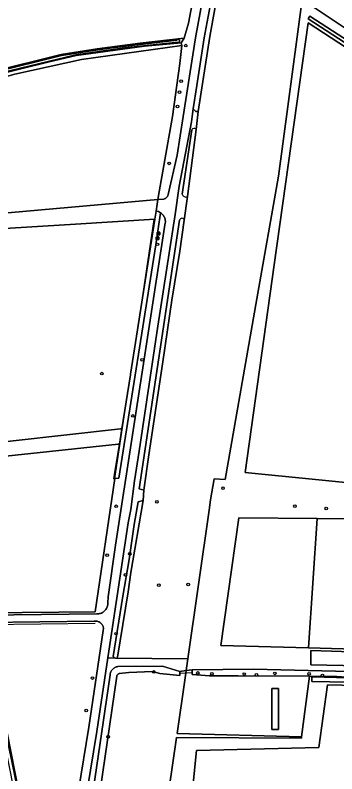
# Model space of a CAD drawing. Extents: x 162722 to 165104, y 384719 to 386284.
# Drawn here: x 164143.2 to 164262.4, y 385256.2 to 385537.6 of the extents above; entities that cross this region are included whole.
import ezdxf

# ---------------------------------------------------------------- set-up
doc = ezdxf.new("R2010")
doc.units = 0
for name, color, linetype in [('IMGEO_Afvalbak', 7, 'Continuous'), ('IMGEO_Bank', 7, 'Continuous'), ('IMGEO_Boom', 7, 'Continuous'), ('IMGEO_Duiker', 7, 'Continuous'), ('IMGEO_Gemengd_bos', 7, 'Continuous'), ('IMGEO_Grasland_agrarisch', 7, 'Continuous'), ('IMGEO_Grasland_overig', 7, 'Continuous'), ('IMGEO_Groenvoorziening', 7, 'Continuous'), ('IMGEO_Hek', 7, 'Continuous'), ('IMGEO_Loofbos', 7, 'Continuous'), ('IMGEO_Oever', 7, 'Continuous'), ('IMGEO_Pand', 7, 'Continuous'), ('IMGEO_Voetpad_halfverhard', 7, 'Continuous'), ('IMGEO_Waterloop', 7, 'Continuous')]:
    doc.layers.add(name, color=color, linetype=linetype)

msp = doc.modelspace()

# ---------------------------------------------------------------- linework, layer by layer
at = {"layer": 'IMGEO_Afvalbak'}
for p, q in [((164195.85, 385456.23), (164195.85, 385457.02)), ((164195.85, 385457.02), (164195.85, 385456.23)), ((164195.95, 385457.12), (164196.74, 385457.12)), ((164196.74, 385457.12), (164195.95, 385457.12)), ((164196.74, 385456.13), (164195.95, 385456.13)), ((164195.95, 385456.13), (164196.74, 385456.13)), ((164196.84, 385457.02), (164196.84, 385456.23)), ((164196.84, 385456.23), (164196.84, 385457.02))]:
    msp.add_line(p, q, dxfattribs=at)
msp.add_lwpolyline([(164195.99, 385456.84), (164196.7, 385456.84), (164196.55, 385456.37), (164196.14, 385456.37), (164195.99, 385456.84)], dxfattribs=at)
for centre, start, end in [((164195.95, 385457.02), 90, 180), ((164195.95, 385457.02), 90, 180), ((164195.95, 385456.23), 180, 270), ((164195.95, 385456.23), 180, 270), ((164196.74, 385457.02), 0, 90), ((164196.74, 385457.02), 360, 90), ((164196.74, 385456.23), 270, 0), ((164196.74, 385456.23), 270, 0)]:
    msp.add_arc(centre, 0.1, start, end, dxfattribs=at)
at = {"layer": 'IMGEO_Bank'}
for p, q in [((164195.44, 385454.42), (164195.44, 385455.26)), ((164195.44, 385455.26), (164195.44, 385454.42)), ((164195.52, 385455.35), (164196.36, 385455.35)), ((164196.36, 385455.35), (164195.52, 385455.35)), ((164195.75, 385454.85), (164195.75, 385454.96)), ((164196.14, 385454.74), (164195.75, 385454.74)), ((164195.79, 385454.96), (164195.79, 385454.85)), ((164196.08, 385454.96), (164195.8, 385454.96)), ((164195.8, 385454.85), (164196.08, 385454.85)), ((164196.09, 385454.85), (164196.09, 385454.96)), ((164196.13, 385454.96), (164196.13, 385454.85)), ((164196.44, 385455.27), (164196.44, 385454.43)), ((164196.44, 385454.43), (164196.44, 385455.27)), ((164196.37, 385454.35), (164195.53, 385454.35)), ((164195.53, 385454.35), (164196.37, 385454.35))]:
    msp.add_line(p, q, dxfattribs=at)
for points in [[(164195.69, 385454.74), (164195.55, 385454.74), (164195.66, 385454.85), (164195.74, 385454.85)], [(164195.74, 385454.96), (164195.66, 385454.96), (164195.66, 385455.13), (164196.22, 385455.13), (164196.22, 385454.96), (164196.14, 385454.96)], [(164195.74, 385454.74), (164195.74, 385454.53), (164195.7, 385454.53), (164195.7, 385454.74)], [(164196.14, 385454.85), (164196.22, 385454.85), (164196.33, 385454.74), (164196.2, 385454.74)], [(164196.19, 385454.74), (164196.19, 385454.53), (164196.15, 385454.53), (164196.15, 385454.74)]]:
    msp.add_lwpolyline(points, dxfattribs=at)
for centre, radius, start, end in [((164195.52, 385455.27), 0.0779, 92.4484, 184.2845), ((164195.52, 385455.27), 0.0779, 92.4484, 184.2845), ((164195.69, 385454.74), 0.00671, 2.8957, 87.1043), ((164195.74, 385454.96), 0.00671, 2.8957, 87.1043), ((164195.74, 385454.85), 0.00671, 272.8957, 357.1043), ((164195.75, 385454.74), 0.00671, 92.8957, 177.1043), ((164195.8, 385454.96), 0.00671, 92.8957, 177.1043), ((164195.8, 385454.85), 0.00671, 182.8957, 267.1043), ((164196.08, 385454.96), 0.00671, 2.8957, 87.1043), ((164196.08, 385454.85), 0.00671, 272.8957, 357.1043), ((164196.14, 385454.96), 0.00671, 92.8957, 177.1043), ((164196.14, 385454.85), 0.00671, 182.8957, 267.1043), ((164196.14, 385454.74), 0.00671, 2.8957, 87.1043), ((164196.2, 385454.74), 0.00671, 92.8957, 177.1043), ((164196.36, 385455.27), 0.0779, 2.4484, 94.2845), ((164196.36, 385455.27), 0.0779, 2.4484, 94.2845), ((164195.52, 385454.42), 0.0779, 182.4484, 274.2845), ((164195.52, 385454.42), 0.0779, 182.4484, 274.2845), ((164196.36, 385454.42), 0.0779, 272.4484, 4.2845), ((164196.36, 385454.42), 0.0779, 272.4484, 4.2845)]:
    msp.add_arc(centre, radius, start, end, dxfattribs=at)
at = {"layer": 'IMGEO_Boom'}
for centre in [(164206.41, 385526.25), (164204.75, 385513.08), (164204.09, 385509.02), (164203.33, 385503.68), (164200.3, 385482.6), (164195.94, 385452.58), (164190.27, 385409.73), (164175.32, 385404.63), (164186.76, 385388.93), (164220.22, 385362.14), (164195.75, 385357.13), (164180.62, 385355.44), (164246.89, 385355.48), (164258.49, 385354.66), (164177.27, 385337.29), (164185.65, 385337.82), (164184.05, 385330.06), (164196.44, 385326.18), (164207.28, 385326.46), (164180.59, 385308.21), (164194.63, 385294.01), (164210.88, 385293.64), (164171.88, 385291.76), (164216.13, 385293.32), (164228.1, 385293.24), (164232.59, 385292.93), (164239.48, 385293.49), (164252.1, 385293.35), (164257.04, 385292.76), (164169.56, 385279.73), (164177.69, 385269.99)]:
    msp.add_circle(centre, 0.489, dxfattribs=at)
at = {"layer": 'IMGEO_Duiker'}
msp.add_lwpolyline([(164208.98, 385293.72), (164208.79, 385293.71), (164204.23, 385293.48), (164204.05, 385293.47)], dxfattribs=at)
at = {"layer": 'IMGEO_Gemengd_bos'}
for points in [[(164206.52, 385294.5), (164206.4, 385293.59), (164206.16, 385291.89), (164203.18, 385271.17), (164249.34, 385270.02), (164252.33, 385292.4), (164225.83, 385292.62), (164215.24, 385292.52), (164208.79, 385293.04), (164208.79, 385293.71), (164208.79, 385294.77)], [(164238.3, 385272.68), (164238.28, 385287.83), (164240.78, 385287.84), (164240.8, 385272.68)]]:
    msp.add_lwpolyline(points, close=True, dxfattribs=at)
at = {"layer": 'IMGEO_Grasland_agrarisch'}
for points in [[(164274.51, 385519.93), (164251.8, 385534.71), (164239.16, 385444.99), (164228.39, 385368.02), (164281.84, 385362.6)], [(164346.15, 385291.54), (164341.48, 385289.48), (164341.47, 385287.14), (164301.34, 385288.31), (164258.91, 385289.28), (164255.72, 385265.96), (164210.46, 385264.87), (164201.37, 385175.67), (164269.93, 385204.62), (164276.04, 385209.41), (164332.81, 385234.21), (164335.24, 385279.06), (164343.58, 385278.11), (164341.32, 385235.52), (164343.9, 385222.64), (164340.77, 385221.28), (164342.8, 385216.92), (164345.8, 385218.28), (164383.55, 385142.31), (164418.12, 385192.21), (164418.32, 385203.98), (164404.05, 385225.9)]]:
    msp.add_lwpolyline(points, dxfattribs=at)
for points in [[(164103.94, 385461.21), (164141.8, 385464.38), (164196.09, 385469.24), (164196.22, 385469.98), (164201.56, 385500), (164204.24, 385519.58), (164204.97, 385526.27), (164167.78, 385521.09), (164143.07, 385515.64), (164137.12, 385514.02), (164126.62, 385510.76), (164113.51, 385505.5), (164102.74, 385500.17), (164097.15, 385496.85), (164098.76, 385488.51)], [(164104.89, 385456.32), (164120.23, 385377.32), (164120.68, 385374.99), (164122.94, 385375.24), (164122.52, 385377.55), (164182.26, 385384.2), (164182.75, 385384.22), (164185.9, 385404.23), (164185.95, 385404.49), (164188.12, 385418.52), (164194.95, 385461.85), (164165.56, 385460.05)], [(164180.17, 385365.7), (164179.82, 385365.66), (164180.07, 385367.24), (164181.84, 385378.47), (164181.36, 385378.47), (164123.46, 385372.36), (164122.94, 385375.24), (164120.68, 385374.99), (164132.16, 385315.89), (164172.82, 385316.27)], [(164337.24, 385352.85), (164333.32, 385352.92), (164332.9, 385351.75), (164332.84, 385351.17), (164287.51, 385351.3), (164283.01, 385350.65), (164268.26, 385350.75), (164255.05, 385350.87), (164251.92, 385302.92), (164294.62, 385301.76), (164297.28, 385327.41), (164336.71, 385330.62)]]:
    msp.add_lwpolyline(points, close=True, dxfattribs=at)
at = {"layer": 'IMGEO_Grasland_overig'}
for points in [[(164275.09, 385522.52), (164252.35, 385537.17), (164251.73, 385536.23), (164274.24, 385521.65)], [(164103.94, 385461.21), (164098.76, 385488.51), (164097.15, 385496.85), (164102.74, 385500.17), (164113.51, 385505.5), (164126.62, 385510.76), (164137.12, 385514.02), (164143.07, 385515.64), (164167.78, 385521.09), (164204.97, 385526.27), (164204.72, 385527.35), (164191.11, 385526.08), (164165.81, 385522.55), (164155.78, 385520.26), (164134.64, 385515.03), (164125.63, 385512.13), (164115.9, 385508.57), (164107.88, 385504.56), (164099.88, 385500), (164095.45, 385497.47), (164102.25, 385463.54), (164102.81, 385461.1)], [(164255.05, 385350.87), (164226.03, 385351.15), (164219.41, 385303.8), (164251.92, 385302.92)], [(164252.76, 385302.03), (164252.75, 385296.63), (164294.6, 385295.75), (164294.58, 385300.58)], [(164340.46, 385288.89), (164340.45, 385289.84), (164253.08, 385292.19), (164253.08, 385290.42)], [(164340.46, 385288.89), (164253.08, 385290.42), (164253.08, 385292.19), (164340.45, 385289.84)]]:
    msp.add_lwpolyline(points, close=True, dxfattribs=at)
for points in [[(164210.29, 385495.21), (164210.99, 385501.88), (164210.2, 385501.88), (164209.22, 385502.77), (164208.83, 385500), (164208.54, 385497.96), (164203.92, 385474.13), (164202.52, 385463.62), (164196.12, 385422.29), (164189.19, 385375.93), (164187.4, 385364.89), (164186.01, 385354.26), (164185.04, 385349.31), (164177.58, 385299.19), (164180.23, 385299.08)], [(164205.14, 385471.24), (164208.62, 385495.09)], [(164205.88, 385461.49), (164207.09, 385470.28)], [(164132.32, 385315.11), (164173.44, 385315.52), (164173.8, 385315.53), (164174.16, 385315.57), (164174.51, 385315.64), (164174.85, 385315.74), (164175.19, 385315.87), (164175.51, 385316.03), (164175.81, 385316.22), (164176.1, 385316.44), (164176.37, 385316.68), (164176.61, 385316.94), (164176.83, 385317.23), (164177.02, 385317.53), (164177.19, 385317.85), (164177.32, 385318.18), (164177.43, 385318.52), (164177.51, 385318.87), (164177.55, 385319.23), (164177.56, 385319.59), (164177.56, 385319.66), (164177.64, 385321.92), (164180.38, 385340.97), (164198.84, 385460.49), (164198.86, 385460.85), (164198.86, 385461.21), (164198.82, 385461.58), (164198.74, 385461.93), (164198.64, 385462.28), (164198.51, 385462.62), (164198.35, 385462.95), (164198.15, 385463.26), (164197.93, 385463.55), (164197.69, 385463.82), (164197.48, 385464.01), (164197.06, 385464.31), (164195.34, 385452.34), (164181.66, 385365.83), (164180.17, 385365.7), (164172.82, 385316.27), (164132.16, 385315.89)], [(164179.57, 385299.78), (164183.11, 385322.07), (164185.43, 385335.69), (164187.28, 385348.65), (164188.81, 385357.15), (164190.61, 385357.56), (164190.9, 385361.39), (164189.2, 385361.97), (164204.12, 385461.5)], [(164269.25, 385291.86), (164262.37, 385292.31), (164252.33, 385292.4), (164249.34, 385270.02), (164249.26, 385269.41), (164202.97, 385269.71), (164200.14, 385250), (164188.82, 385171.2), (164188.95, 385170.65), (164194.67, 385172.91), (164196.87, 385172.46), (164198.7, 385173.23), (164199.09, 385174.39), (164202.18, 385175.84), (164252.5, 385196.76), (164253.23, 385195.21), (164233.88, 385187.02), (164237.83, 385149.49), (164240.96, 385126.27), (164244.01, 385128.16), (164237.51, 385184.33), (164334.56, 385224.22)], [(164269.93, 385204.62), (164201.37, 385175.67), (164210.46, 385264.87), (164255.72, 385265.96), (164258.91, 385289.28), (164301.34, 385288.31)]]:
    msp.add_lwpolyline(points, dxfattribs=at)
for centre, radius, start, end in [((164209.5, 385494.48), 1.08, 42.75, 145.0958), ((164206.45, 385471.44), 1.32, 188.7483, 299.0899), ((164205, 385461.37), 0.888, 8.0536, 171.7509), ((164180.38, 385299.88), 0.82, 187.274, 259.1935)]:
    msp.add_arc(centre, radius, start, end, dxfattribs=at)
at = {"layer": 'IMGEO_Groenvoorziening'}
for points in [[(164180.23, 385299.08), (164177.58, 385299.19), (164173.52, 385271.93), (164169.88, 385250)], [(164172.11, 385250), (164178.35, 385292.96), (164178.38, 385293.15), (164178.44, 385293.45), (164178.53, 385293.75), (164178.65, 385294.04), (164178.79, 385294.32), (164178.96, 385294.58), (164179.15, 385294.83), (164179.36, 385295.06), (164179.59, 385295.27), (164179.84, 385295.46), (164180.11, 385295.62), (164180.39, 385295.76), (164180.68, 385295.88), (164180.98, 385295.97), (164181.28, 385296.03), (164197.75, 385296.13), (164204.28, 385294.24), (164206.52, 385294.5), (164207.13, 385298.84), (164180.52, 385299.07)]]:
    msp.add_lwpolyline(points, dxfattribs=at)
msp.add_arc((164180.38, 385299.9), 0.843, 259.5358, 279.6874, dxfattribs=at)
at = {"layer": 'IMGEO_Hek'}
for points in [[(164194.61, 385461.84), (164188.12, 385418.52)], [(164180.17, 385365.7), (164185.9, 385404.23)], [(164132.41, 385311.6), (164172.84, 385312.15)]]:
    msp.add_lwpolyline(points, dxfattribs=at)
at = {"layer": 'IMGEO_Loofbos'}
for points in [[(164249.52, 385543.44), (164223.72, 385560.06), (164221.56, 385560.9), (164220.64, 385559.23), (164215.31, 385529.59), (164210.99, 385501.88), (164210.29, 385495.21), (164207.09, 385470.28), (164205.88, 385461.49), (164204.24, 385450.02), (164201.3, 385431.89), (164197.95, 385408.95), (164192.7, 385374.58), (164190.9, 385361.39), (164190.61, 385357.56), (164186.06, 385330.9), (164185.07, 385323.7), (164181.14, 385299.55)], [(164209.67, 385546.47), (164207.49, 385534.56), (164205.81, 385529.03), (164204.72, 385527.35), (164204.97, 385526.27), (164204.24, 385519.58), (164201.56, 385500), (164196.22, 385469.98), (164196.09, 385469.24), (164198.31, 385469.38), (164198.5, 385469.44), (164198.69, 385469.52), (164198.86, 385469.61), (164199.04, 385469.72), (164199.19, 385469.84), (164199.34, 385469.98), (164199.48, 385470.13), (164199.6, 385470.29), (164199.7, 385470.46), (164199.79, 385470.64), (164199.87, 385470.83), (164199.92, 385471.02), (164199.93, 385471.05), (164203.18, 385485.7), (164205.42, 385500), (164210, 385529.18), (164213.7, 385549.36)], [(164086.9, 385538.03), (164087.49, 385535.64), (164094.27, 385502.2), (164094.69, 385499.83), (164116.13, 385510.43), (164123.77, 385513.35), (164134.29, 385516.58), (164160.22, 385522.95), (164173.55, 385525.09), (164189.51, 385527.15), (164205.81, 385529.03), (164207.49, 385534.56), (164209.67, 385546.47)], [(164180.52, 385299.07), (164207.13, 385298.84), (164215.05, 385354.01), (164215.6, 385357.8), (164216.9, 385365.66), (164221.07, 385365.32), (164232.76, 385432.35), (164240.82, 385477.91), (164249.52, 385543.44)], [(164314.26, 385500), (164307, 385504.9), (164284.08, 385520.35), (164283.62, 385520.66), (164278.75, 385523.91), (164278.45, 385524.11), (164249.52, 385543.44), (164240.82, 385477.91), (164232.76, 385432.35), (164221.07, 385365.32), (164216.9, 385365.66), (164215.6, 385357.8), (164215.05, 385354.01), (164207.13, 385298.84), (164206.52, 385294.5), (164208.79, 385294.77), (164231.46, 385295.02), (164297.28, 385293.39), (164337.86, 385292.59), (164338.37, 385303.97), (164338.52, 385313.29), (164338.21, 385345.1)], [(164281.84, 385362.6), (164228.39, 385368.02), (164239.16, 385444.99), (164251.8, 385534.71), (164274.51, 385519.93)], [(164294.62, 385301.76), (164251.92, 385302.92), (164219.41, 385303.8), (164226.03, 385351.15), (164255.05, 385350.87), (164268.26, 385350.75)], [(164166.68, 385250), (164170.47, 385273.52), (164175.82, 385309.33), (164175.87, 385309.58), (164175.9, 385309.83), (164175.9, 385310.09), (164175.88, 385310.34), (164175.84, 385310.6), (164175.77, 385310.84), (164175.68, 385311.09), (164175.58, 385311.32), (164175.45, 385311.54), (164175.3, 385311.75), (164175.13, 385311.94), (164174.95, 385312.12), (164174.75, 385312.29), (164174.54, 385312.43), (164174.32, 385312.55), (164174.08, 385312.66), (164173.84, 385312.74), (164173.59, 385312.8), (164173.34, 385312.84), (164173.08, 385312.85), (164172.83, 385312.85), (164172.57, 385312.82), (164172.45, 385312.79), (164132.05, 385312.31), (164144.49, 385250)], [(164200.14, 385250), (164202.97, 385269.71), (164249.26, 385269.41), (164249.34, 385270.02), (164203.18, 385271.17), (164206.16, 385291.89), (164206.4, 385293.59), (164206.52, 385294.5), (164204.28, 385294.24), (164204.23, 385293.48), (164204.19, 385292.75), (164196.8, 385293.41), (164194.1, 385294.14), (164185.31, 385293.8), (164181.89, 385293.44), (164181.76, 385293.4), (164181.63, 385293.35), (164181.51, 385293.29), (164181.39, 385293.21), (164181.28, 385293.13), (164181.18, 385293.04), (164181.08, 385292.93), (164181, 385292.83), (164180.93, 385292.71), (164180.86, 385292.59), (164180.83, 385292.51), (164174.67, 385250)]]:
    msp.add_lwpolyline(points, dxfattribs=at)
for points in [[(164251.73, 385536.23), (164252.35, 385537.17), (164275.09, 385522.52), (164274.24, 385521.65)], [(164104.89, 385456.32), (164165.56, 385460.05), (164194.95, 385461.85), (164195.42, 385464.83), (164195.96, 385468.38), (164196.09, 385469.24), (164141.8, 385464.38), (164103.94, 385461.21)], [(164181.36, 385378.47), (164181.84, 385378.47), (164182.75, 385384.22), (164182.26, 385384.2), (164122.52, 385377.55), (164122.94, 385375.24), (164123.46, 385372.36)], [(164294.58, 385300.58), (164294.6, 385295.75), (164252.75, 385296.63), (164252.76, 385302.03)]]:
    msp.add_lwpolyline(points, close=True, dxfattribs=at)
msp.add_arc((164180.38, 385299.89), 0.825, 279.9811, 336.3746, dxfattribs=at)
at = {"layer": 'IMGEO_Oever'}
for points in [[(164094.33, 385499.1), (164094.59, 385499.31), (164094.86, 385499.52), (164116.28, 385510.17), (164124, 385513.06), (164134.43, 385516.19), (164160.39, 385522.61), (164172.21, 385524.47), (164179.21, 385525.49), (164203.11, 385528.34)], [(164118.32, 385382.1), (164117.58, 385386.93), (164103.46, 385458.26), (164102.81, 385461.1), (164102.25, 385463.54), (164095.45, 385497.47), (164099.88, 385500), (164107.88, 385504.56), (164115.9, 385508.57), (164125.63, 385512.13), (164134.64, 385515.03), (164155.78, 385520.26), (164165.81, 385522.55), (164191.11, 385526.08), (164204.72, 385527.35), (164205.81, 385529.03), (164189.51, 385527.15), (164173.55, 385525.09), (164160.22, 385522.95), (164134.29, 385516.58), (164123.77, 385513.35), (164116.13, 385510.43), (164094.69, 385499.83)], [(164203.91, 385527.59), (164203.76, 385527.54), (164183.7, 385525.45), (164165.73, 385522.88), (164134.83, 385515.43), (164125.12, 385512.33), (164115.92, 385508.85), (164107.85, 385504.98), (164094.97, 385497.53), (164100.52, 385470.39), (164109.96, 385423.74), (164122.49, 385359.73), (164123.14, 385356.36), (164131.16, 385315.07), (164139.89, 385270.85), (164141.95, 385260.94), (164144.34, 385249.4), (164146.58, 385240.82), (164145.98, 385240.8), (164145.56, 385241.05)], [(164093.31, 385497.54), (164095.95, 385485.34), (164100.47, 385462.99), (164101.61, 385458.88), (164101.74, 385458.14), (164103.5, 385448.36), (164107.23, 385429.23), (164115.82, 385386.06), (164116.36, 385382.82), (164142.74, 385250), (164143.33, 385247), (164145.25, 385240.86), (164145.85, 385240.53), (164146.92, 385240.52), (164144.49, 385250), (164132.05, 385312.31), (164131.49, 385315.1), (164118.32, 385382.1)]]:
    msp.add_lwpolyline(points, dxfattribs=at)
for centre, radius, start, end in [((164203.81, 385525.67), 2.76, 95.6651, 104.5372), ((164203.61, 385527.62), 0.804, 55.3473, 95.4197), ((164203.69, 385528.25), 0.699, 288.6995, 312.0467), ((164203.82, 385527.94), 0.423, 5.9533, 54.1536), ((164203.93, 385527.95), 0.307, 315.8408, 6.3217)]:
    msp.add_arc(centre, radius, start, end, dxfattribs=at)
at = {"layer": 'IMGEO_Pand'}
msp.add_lwpolyline([(164240.8, 385272.68), (164240.78, 385287.84), (164238.28, 385287.83), (164238.3, 385272.68)], close=True, dxfattribs=at)
at = {"layer": 'IMGEO_Voetpad_halfverhard'}
for points in [[(164213.7, 385549.36), (164210, 385529.18), (164205.42, 385500), (164203.18, 385485.7), (164199.93, 385471.05), (164199.92, 385471.02), (164199.87, 385470.83), (164199.79, 385470.64), (164199.7, 385470.46), (164199.6, 385470.29), (164199.48, 385470.13), (164199.34, 385469.98), (164199.19, 385469.84), (164199.04, 385469.72), (164198.86, 385469.61), (164198.69, 385469.52), (164198.5, 385469.44), (164198.31, 385469.38), (164196.09, 385469.24), (164195.96, 385468.38), (164195.42, 385464.83), (164196.26, 385464.7), (164197.06, 385464.31), (164197.48, 385464.01), (164197.69, 385463.82), (164197.93, 385463.55), (164198.15, 385463.26), (164198.35, 385462.95), (164198.51, 385462.62), (164198.64, 385462.28), (164198.74, 385461.93), (164198.82, 385461.58), (164198.86, 385461.21), (164198.86, 385460.85), (164198.84, 385460.49), (164180.38, 385340.97), (164177.64, 385321.92), (164177.56, 385319.66), (164177.56, 385319.59), (164177.55, 385319.23), (164177.51, 385318.87), (164177.43, 385318.52), (164177.32, 385318.18), (164177.19, 385317.85), (164177.02, 385317.53), (164176.83, 385317.23), (164176.61, 385316.94), (164176.37, 385316.68), (164176.1, 385316.44), (164175.81, 385316.22), (164175.51, 385316.03), (164175.19, 385315.87), (164174.85, 385315.74), (164174.51, 385315.64), (164174.16, 385315.57), (164173.8, 385315.53), (164173.44, 385315.52), (164132.32, 385315.11)], [(164185.04, 385349.31), (164186.01, 385354.26), (164187.4, 385364.89), (164189.19, 385375.93), (164196.12, 385422.29), (164202.52, 385463.62), (164203.92, 385474.13), (164208.54, 385497.96), (164208.83, 385500), (164209.22, 385502.77), (164210.47, 385511.49), (164213.27, 385529.16), (164215.45, 385541.04)], [(164169.88, 385250), (164173.52, 385271.93), (164177.58, 385299.19), (164185.04, 385349.31)], [(164132.05, 385312.31), (164172.45, 385312.79), (164172.57, 385312.82), (164172.83, 385312.85), (164173.08, 385312.85), (164173.34, 385312.84), (164173.59, 385312.8), (164173.84, 385312.74), (164174.08, 385312.66), (164174.32, 385312.55), (164174.54, 385312.43), (164174.75, 385312.29), (164174.95, 385312.12), (164175.13, 385311.94), (164175.3, 385311.75), (164175.45, 385311.54), (164175.58, 385311.32), (164175.68, 385311.09), (164175.77, 385310.84), (164175.84, 385310.6), (164175.88, 385310.34), (164175.9, 385310.09), (164175.9, 385309.83), (164175.87, 385309.58), (164175.82, 385309.33), (164170.47, 385273.52), (164166.68, 385250)]]:
    msp.add_lwpolyline(points, dxfattribs=at)
at = {"layer": 'IMGEO_Waterloop'}
for points in [[(164215.45, 385541.04), (164213.27, 385529.16), (164210.47, 385511.49), (164209.22, 385502.77), (164210.2, 385501.88), (164210.99, 385501.88), (164215.31, 385529.59), (164220.64, 385559.23)], [(164249.52, 385543.44), (164278.45, 385524.11)], [(164203.11, 385528.34), (164179.21, 385525.49), (164172.21, 385524.47), (164160.39, 385522.61), (164134.43, 385516.19), (164124, 385513.06), (164116.28, 385510.17), (164094.86, 385499.52), (164094.59, 385499.31), (164094.33, 385499.1)], [(164144.34, 385249.4), (164141.95, 385260.94), (164139.89, 385270.85), (164131.16, 385315.07), (164123.14, 385356.36), (164122.49, 385359.73), (164109.96, 385423.74), (164100.52, 385470.39), (164094.97, 385497.53), (164107.85, 385504.98), (164115.92, 385508.85), (164125.12, 385512.33), (164134.83, 385515.43), (164165.73, 385522.88), (164183.7, 385525.45), (164203.76, 385527.54)], [(164203.76, 385527.54), (164203.91, 385527.59)], [(164208.62, 385495.09), (164205.14, 385471.24)], [(164207.09, 385470.28), (164210.29, 385495.21)], [(164204.12, 385461.5), (164189.2, 385361.97), (164190.9, 385361.39), (164192.7, 385374.58), (164197.95, 385408.95), (164201.3, 385431.89), (164204.24, 385450.02), (164205.88, 385461.49)], [(164181.14, 385299.55), (164185.07, 385323.7), (164186.06, 385330.9), (164190.61, 385357.56), (164188.81, 385357.15), (164187.28, 385348.65), (164185.43, 385335.69), (164183.11, 385322.07), (164179.57, 385299.78)], [(164174.67, 385250), (164180.83, 385292.51), (164180.86, 385292.59), (164180.93, 385292.71), (164181, 385292.83), (164181.08, 385292.93), (164181.18, 385293.04), (164181.28, 385293.13), (164181.39, 385293.21), (164181.51, 385293.29), (164181.63, 385293.35), (164181.76, 385293.4), (164181.89, 385293.44), (164185.31, 385293.8), (164194.1, 385294.14), (164196.8, 385293.41), (164204.19, 385292.75), (164204.23, 385293.48), (164204.28, 385294.24), (164197.75, 385296.13), (164181.28, 385296.03), (164180.98, 385295.97), (164180.68, 385295.88), (164180.39, 385295.76), (164180.11, 385295.62), (164179.84, 385295.46), (164179.59, 385295.27), (164179.36, 385295.06), (164179.15, 385294.83), (164178.96, 385294.58), (164178.79, 385294.32), (164178.65, 385294.04), (164178.53, 385293.75), (164178.44, 385293.45), (164178.38, 385293.15), (164178.35, 385292.96), (164172.11, 385250)]]:
    msp.add_lwpolyline(points, dxfattribs=at)
for points in [[(164180.17, 385365.7), (164181.66, 385365.83), (164195.34, 385452.34), (164197.06, 385464.31), (164196.26, 385464.7), (164195.42, 385464.83), (164194.95, 385461.85), (164188.12, 385418.52), (164185.95, 385404.49), (164185.9, 385404.23), (164182.75, 385384.22), (164181.84, 385378.47), (164180.07, 385367.24), (164179.82, 385365.66)], [(164337.86, 385292.59), (164297.28, 385293.39), (164231.46, 385295.02), (164208.79, 385294.77), (164208.79, 385293.71), (164208.79, 385293.04), (164215.24, 385292.52), (164225.83, 385292.62), (164252.33, 385292.4), (164262.37, 385292.31), (164269.25, 385291.86), (164285.43, 385291.87), (164307.6, 385291.51), (164339.72, 385290.72), (164339.74, 385292.58)]]:
    msp.add_lwpolyline(points, close=True, dxfattribs=at)
for centre, radius, start, end in [((164203.81, 385525.67), 2.76, 95.6651, 104.5372), ((164203.61, 385527.62), 0.804, 55.3473, 95.4197), ((164203.69, 385528.25), 0.699, 288.6995, 312.0467), ((164203.82, 385527.94), 0.423, 5.9533, 54.1536), ((164203.93, 385527.95), 0.307, 315.8408, 6.3217), ((164209.5, 385494.48), 1.08, 42.75, 145.0958), ((164206.45, 385471.44), 1.32, 188.7483, 299.0899), ((164205, 385461.37), 0.888, 8.0536, 171.7509), ((164180.38, 385299.88), 0.82, 187.274, 259.1935), ((164180.38, 385299.9), 0.843, 259.5358, 279.6874), ((164180.38, 385299.89), 0.825, 279.9811, 336.3746)]:
    msp.add_arc(centre, radius, start, end, dxfattribs=at)

doc.saveas('drawing.dxf')
